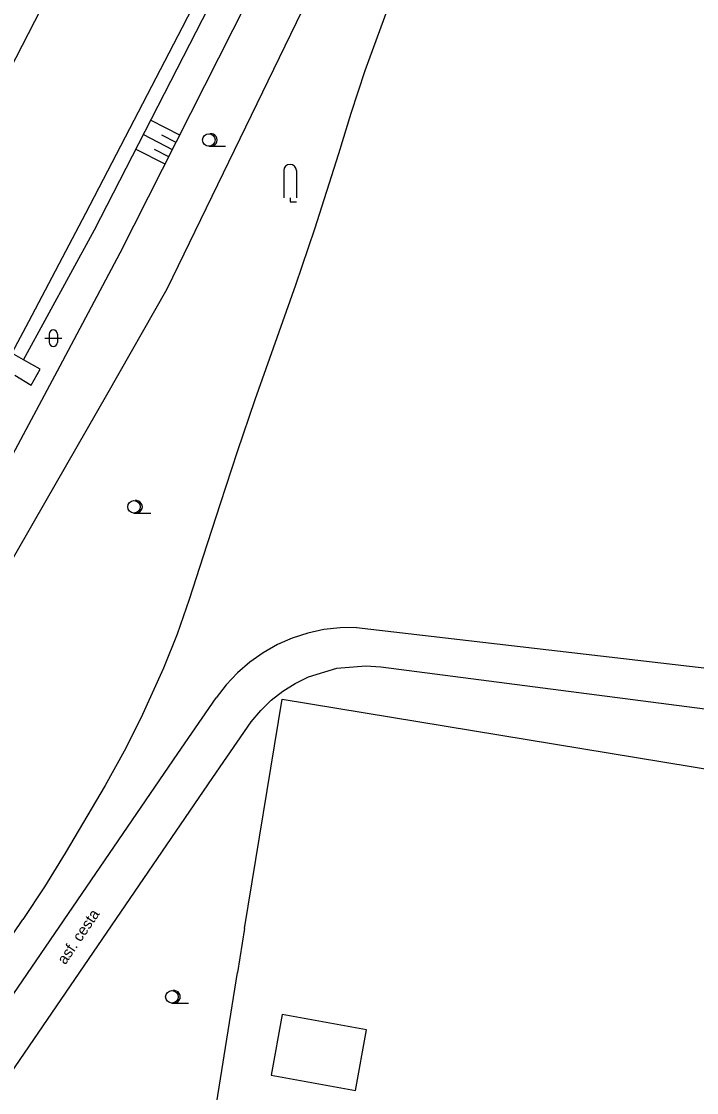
# Model space of a CAD drawing. Extents: x -596024 to -594475, y -1163820 to -1161957.
# Drawn here: x -595641.3 to -595600.9, y -1162996.3 to -1162932.2 of the extents above; entities that cross this region are included whole.
import ezdxf

# ---------------------------------------------------------------- set-up
doc = ezdxf.new("R2010")
doc.units = 0
for name, color, linetype in [('Level 10', 7, 'Continuous'), ('Level 11', 7, 'Continuous'), ('Level 14', 7, 'Continuous'), ('Level 15', 7, 'Continuous'), ('Level 36', 7, 'Continuous'), ('Level 40', 7, 'Continuous'), ('Level 7', 7, 'Continuous'), ('Level 8', 7, 'Continuous')]:
    doc.layers.add(name, color=color, linetype=linetype)

msp = doc.modelspace()

# ---------------------------------------------------------------- linework, layer by layer
at = {"layer": 'Level 10'}
for points in [[(-595609.25, -1162887.61), (-595611.98, -1162893.26), (-595614.73, -1162898.91), (-595617.49, -1162904.55), (-595620.28, -1162910.17), (-595623.09, -1162915.79), (-595628.77, -1162926.99), (-595631.63, -1162932.57), (-595634.52, -1162938.15), (-595637.43, -1162943.71), (-595640.83, -1162950.2), (-595641.83, -1162952.08)], [(-595630.9, -1162913.4), (-595635.07, -1162921.66), (-595637.88, -1162927.16), (-595644.94, -1162940.88), (-595648.1, -1162946.98), (-595654.57, -1162959.11), (-595657.88, -1162965.13), (-595661.23, -1162971.12), (-595664.64, -1162977.09), (-595671.6, -1162988.94), (-595675.15, -1162994.82), (-595678.75, -1163000.67)], [(-595621.21, -1162968.5), (-595622.19, -1162968.51), (-595623.16, -1162968.62), (-595624.12, -1162968.83), (-595625.05, -1162969.13), (-595625.94, -1162969.52), (-595626.8, -1162970.01), (-595627.59, -1162970.57), (-595628.33, -1162971.21), (-595629, -1162971.92), (-595629.6, -1162972.7)], [(-595621.21, -1162968.5), (-595594.59, -1162971.59), (-595581.33, -1162973.14)], [(-595627.5, -1162974.15), (-595626.94, -1162973.47), (-595626.31, -1162972.85), (-595625.62, -1162972.31), (-595624.87, -1162971.84), (-595624.08, -1162971.45), (-595622.39, -1162970.93), (-595620.64, -1162970.78), (-595619.76, -1162970.85)], [(-595619.76, -1162970.85), (-595560.98, -1162978.47)], [(-595631.89, -1162976.03), (-595629.6, -1162972.7)], [(-595629.8, -1162977.48), (-595627.5, -1162974.15)], [(-595673.14, -1163036.39), (-595631.89, -1162976.03)], [(-595671.89, -1163039.07), (-595629.8, -1162977.48)]]:
    msp.add_lwpolyline(points, dxfattribs=at)
at = {"layer": 'Level 11'}
for points in [[(-595641.14, -1162952.47), (-595641.83, -1162952.08)], [(-595641.65, -1162953.4), (-595640.67, -1162953.98), (-595640.14, -1162953.04), (-595641.14, -1162952.47)], [(-595620.61, -1162992.58), (-595625.65, -1162991.66), (-595626.32, -1162995.29)], [(-595626.32, -1162995.29), (-595621.27, -1162996.22), (-595620.61, -1162992.58)]]:
    msp.add_lwpolyline(points, dxfattribs=at)
at = {"layer": 'Level 14'}
for points in [[(-595636.88, -1162944.7), (-595622.83, -1162917.27)], [(-595621, -1162917.67), (-595635.37, -1162946.08)], [(-595618.1, -1162918.43), (-595632.55, -1162948.24)], [(-595617.29, -1162926.37), (-595619.32, -1162931.37), (-595620.7, -1162935.17), (-595621.54, -1162937.73), (-595622.29, -1162940.15), (-595623.72, -1162944.65), (-595624.86, -1162948), (-595626.2, -1162951.77), (-595627.28, -1162954.87), (-595628.34, -1162957.98), (-595629.37, -1162961.09), (-595630.38, -1162964.22), (-595631.21, -1162966.82), (-595631.94, -1162968.89), (-595632.76, -1162970.93), (-595634.11, -1162973.93), (-595635.11, -1162975.89), (-595636.24, -1162977.96), (-595638.63, -1162982.01), (-595639.88, -1162984.01), (-595641.18, -1162985.97)], [(-595641.14, -1162952.47), (-595636.88, -1162944.7)], [(-595635.37, -1162946.08), (-595638.79, -1162952.56), (-595642.24, -1162959.01), (-595645.73, -1162965.45), (-595649.26, -1162971.86), (-595652.83, -1162978.25), (-595656.44, -1162984.62), (-595660.08, -1162990.97), (-595663.76, -1162997.3), (-595667.48, -1163003.61), (-595671.24, -1163009.89), (-595674.79, -1163015.85), (-595678.41, -1163021.77), (-595682.1, -1163027.65), (-595685.87, -1163033.47), (-595689.7, -1163039.26), (-595693.61, -1163044.99), (-595697.58, -1163050.68), (-595701.62, -1163056.32), (-595705.73, -1163061.91), (-595709.91, -1163067.45)], [(-595632.55, -1162948.24), (-595636.17, -1162954.58), (-595639.79, -1162960.92), (-595647.07, -1162973.58), (-595650.72, -1162979.9), (-595654.38, -1162986.22), (-595658.04, -1162992.53), (-595665.4, -1163005.14), (-595672.82, -1163017.31), (-595680.36, -1163029), (-595687.99, -1163040.63), (-595695.7, -1163052.2), (-595699.59, -1163057.97), (-595703.5, -1163063.72), (-595707.43, -1163069.45)], [(-595672.77, -1163032.81), (-595641.18, -1162985.97)]]:
    msp.add_lwpolyline(points, dxfattribs=at)
at = {"layer": 'Level 15'}
for points in [[(-595633.52, -1162938.13), (-595631.79, -1162939.01)], [(-595633.96, -1162938.99), (-595632.23, -1162939.88)], [(-595632.87, -1162939), (-595632.01, -1162939.44)], [(-595634.4, -1162939.86), (-595632.67, -1162940.74)], [(-595633.31, -1162939.87), (-595632.45, -1162940.31)]]:
    msp.add_lwpolyline(points, dxfattribs=at)
at = {"layer": 'Level 36'}
for p, q in [((-595630.04, -1162939.685), (-595629.04, -1162939.685)), ((-595625.555, -1162941.145), (-595625.555, -1162942.77)), ((-595624.805, -1162941.145), (-595624.805, -1162942.77)), ((-595639.596, -1162950.926), (-595639.596, -1162951.426)), ((-595639.096, -1162950.926), (-595639.096, -1162951.426)), ((-595639.846, -1162951.176), (-595638.846, -1162951.176)), ((-595634.52, -1162961.645), (-595633.52, -1162961.645)), ((-595632.25, -1162990.975), (-595631.25, -1162990.975))]:
    msp.add_line(p, q, dxfattribs=at)
msp.add_lwpolyline([(-595625.18, -1162942.77), (-595625.18, -1162943.02), (-595624.805, -1162943.02)], dxfattribs=at)
for centre in [(-595630.04, -1162939.31), (-595634.52, -1162961.27), (-595632.25, -1162990.6)]:
    msp.add_circle(centre, 0.375, dxfattribs=at)
for centre, radius, start, end in [((-595629.915, -1162939.31), 0.375, 260.40593, 99.59407), ((-595625.18, -1162941.145), 0.375, 0, 180), ((-595639.346, -1162950.926), 0.25, 0, 180), ((-595639.346, -1162951.426), 0.25, 180, 0), ((-595634.395, -1162961.27), 0.375, 260.40593, 99.59407), ((-595632.125, -1162990.6), 0.375, 260.40593, 99.59407)]:
    msp.add_arc(centre, radius, start, end, dxfattribs=at)
at = {"layer": 'Level 7'}
for points in [[(-595627.91, -1162986.52), (-595625.66, -1162972.78), (-595575.13, -1162981.11)], [(-595629.99, -1162999.51), (-595628.32, -1162989.14)]]:
    msp.add_lwpolyline(points, dxfattribs=at)
at = {"layer": 'Level 8'}
msp.add_lwpolyline([(-595627.91, -1162986.52), (-595628.32, -1162989.14)], dxfattribs=at)

# ---------------------------------------------------------------- texts
at = {"layer": 'Level 40'}
msp.add_text('asf. cesta', height=0.65, rotation=55.99, dxfattribs=at).set_placement((-595638.63, -1162988.72))

doc.saveas('drawing.dxf')
